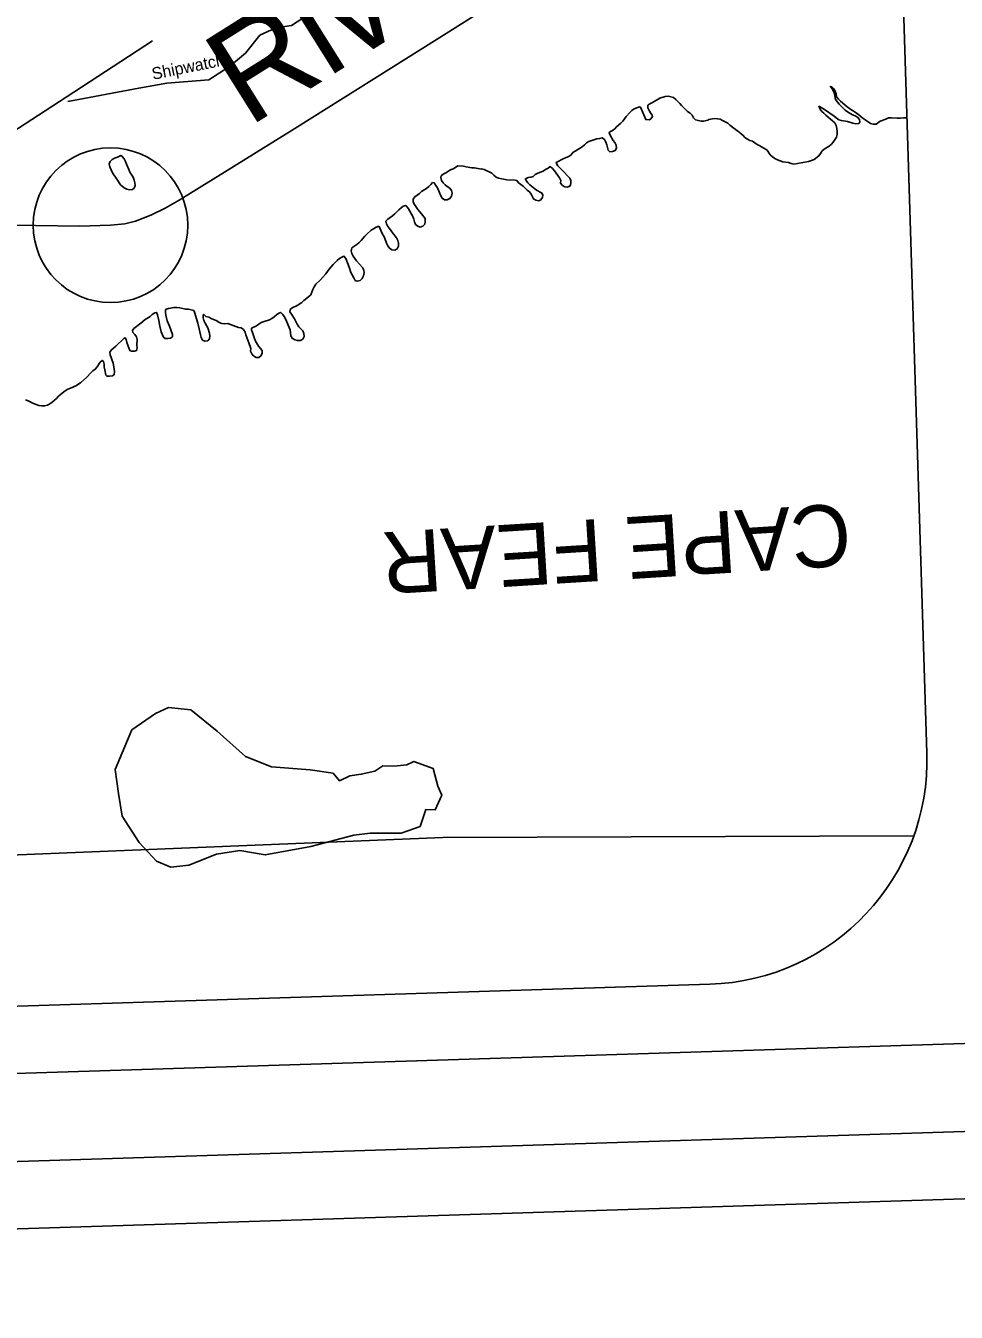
# Model space of a CAD drawing. Extents: x 2308163 to 2335412, y -96774 to 125428.
# Drawn here: x 2326385.1 to 2326488.8, y 122868.7 to 123011.9 of the extents above; entities that cross this region are included whole.
import ezdxf

# ---------------------------------------------------------------- set-up
doc = ezdxf.new("R2010")
doc.units = 0
for name, color, linetype in [('Default', 7, 'Continuous'), ('Old_Level_1', 7, 'Continuous'), ('Old_Level_10', 7, 'Continuous'), ('Old_Level_11', 7, 'Continuous'), ('Old_Level_21', 7, 'Continuous'), ('Old_Level_32', 7, 'Continuous'), ('Old_Level_35', 7, 'Continuous'), ('Old_Level_52', 7, 'Continuous'), ('Old_Level_60', 7, 'Continuous'), ('Old_Level_61', 7, 'Continuous'), ('Sheet Title CELL', 7, 'Continuous')]:
    doc.layers.add(name, color=color, linetype=linetype)

msp = doc.modelspace()

# ---------------------------------------------------------------- linework, layer by layer
at = {"layer": 'Default'}
msp.add_circle((2326394.56, 122989.68), 8.61, dxfattribs=at)
at = {"layer": 'Old_Level_1'}
for p, q in [((2326485.52, 122930.95), (2326469.35, 123444.02)), ((2325967.46, 122889.61), (2326461.32, 122905.17)), ((2326461.55, 122897.68), (2326511.53, 122899.25))]:
    msp.add_line(p, q, dxfattribs=at)
msp.add_lwpolyline([(2325967.7, 122882.11), (2326461.55, 122897.68)], dxfattribs=at)
msp.add_arc((2326460.53, 122930.16), 25, 271.8048, 1.8048, dxfattribs=at)
at = {"layer": 'Old_Level_32'}
msp.add_lwpolyline([(2326442.79, 123017.9), (2326430.97, 123010.41), (2326415.09, 123000.43), (2326407.26, 122995.59), (2326402.22, 122992.47), (2326400.63, 122991.57), (2326399.04, 122990.81), (2326397.34, 122990.12), (2326396.16, 122989.84), (2326394.56, 122989.68), (2326391.15, 122989.58), (2326383.76, 122989.68), (2326378.72, 122989.68), (2326368.32, 122989.93), (2326344.47, 122989.94), (2326334.28, 122989.96), (2326322.41, 122989.94), (2326304.33, 122990.13)], dxfattribs=at)
at = {"layer": 'Old_Level_35'}
for points in [[(2326389.8, 123003.47), (2326397.71, 123004.92), (2326400.84, 123005.51), (2326405.51, 123005.86), (2326407.8, 123007.34), (2326409.58, 123008.83), (2326411.2, 123010.84), (2326412.99, 123011.64), (2326414.72, 123011.92), (2326416.49, 123013.07), (2326421.81, 123017.37), (2326423.24, 123018.7), (2326427.44, 123020.62), (2326431.1, 123021.53), (2326433.18, 123021.98), (2326438.24, 123023.52)], [(2326399.25, 123010.22), (2326389.63, 123003.94), (2326381.94, 122998.96), (2326375.09, 122994.54), (2326368.36, 122990.11), (2326366.38, 122988.81), (2326365.92, 122988.54), (2326364.85, 122987.63), (2326364.3, 122987.24), (2326363.22, 122986.21), (2326361.41, 122984.3)]]:
    msp.add_lwpolyline(points, dxfattribs=at)
at = {"layer": 'Old_Level_52'}
msp.add_lwpolyline([(2325951.57, 122898.68), (2325973.75, 122906.28), (2326018.61, 122908.02), (2326080.35, 122909.16), (2326142.14, 122910.5), (2326204.06, 122911.8), (2326234.83, 122913.14), (2326276.91, 122915.22), (2326431.59, 122921.53), (2326484.05, 122921.69)], dxfattribs=at)
at = {"layer": 'Old_Level_60'}
for points in [[(2326464.44, 123000.14), (2326464.18, 123000.32), (2326463.95, 123000.53), (2326463.85, 123000.57), (2326463.83, 123000.65), (2326463.56, 123000.82), (2326463.32, 123001.04), (2326462.76, 123001.32), (2326462.5, 123001.49), (2326462.17, 123001.54), (2326461.84, 123001.56), (2326461.23, 123001.45), (2326461.11, 123001.39), (2326460.67, 123001.28), (2326460.36, 123001.28), (2326460.06, 123001.32), (2326459.74, 123001.43), (2326459.52, 123001.63), (2326459.37, 123001.92), (2326459.13, 123002.14), (2326458.86, 123002.33), (2326458.19, 123002.99), (2326458, 123003.24), (2326457.78, 123003.47), (2326457.53, 123003.66), (2326457.29, 123003.89), (2326456.69, 123004.05), (2326456.37, 123004.01), (2326455.75, 123003.82), (2326454.93, 123003.33), (2326454.64, 123003.19), (2326454.44, 123003.04), (2326454.42, 123002.75), (2326454.56, 123002.46), (2326454.73, 123002.19), (2326454.92, 123001.93), (2326454.93, 123001.77), (2326454.88, 123001.66), (2326454.76, 123001.53), (2326454.61, 123001.42), (2326454.19, 123001.44), (2326453.86, 123002.24), (2326453.59, 123002.84), (2326453.49, 123002.87), (2326452.91, 123002.62), (2326452.63, 123002.46), (2326452.41, 123002.24), (2326452, 123001.78), (2326451.81, 123001.54), (2326451.64, 123001.27), (2326451.43, 123001.05), (2326450.94, 123000.63), (2326450.73, 123000.4), (2326450.48, 123000.23), (2326450.2, 123000.09), (2326450.11, 122999.97), (2326450.24, 122999.69), (2326450.55, 122999.12), (2326450.76, 122998.87), (2326450.89, 122998.59), (2326450.95, 122998.27), (2326450.79, 122997.99), (2326450.49, 122997.88), (2326450.18, 122997.86), (2326450.01, 122998.05), (2326449.84, 122998.64), (2326449.73, 122998.94), (2326449.58, 122999.21), (2326449.35, 122999.39), (2326449.04, 122999.33), (2326448.73, 122999.31), (2326447.85, 122999.01), (2326447.58, 122998.85), (2326447.36, 122998.62), (2326447.12, 122998.42), (2326446.33, 122997.94), (2326446.08, 122997.76), (2326445.87, 122997.53), (2326445.63, 122997.32), (2326445.34, 122997.23), (2326445.05, 122997.11), (2326444.21, 122996.66), (2326444.23, 122996.55), (2326444.4, 122996.28), (2326444.62, 122996.05), (2326445.07, 122995.62), (2326445.52, 122995.13), (2326445.74, 122994.92), (2326445.86, 122994.64), (2326445.86, 122994.32), (2326445.77, 122994.06), (2326445.49, 122993.92), (2326445.18, 122993.94), (2326444.92, 122994.09), (2326444.71, 122994.35), (2326444.74, 122994.66), (2326444.6, 122994.95), (2326444.41, 122995.22), (2326444.21, 122995.46), (2326444.02, 122995.73)], [(2326483.29, 123001.62), (2326482.91, 123001.65), (2326482.57, 123001.6), (2326482.22, 123001.59), (2326481.56, 123001.65), (2326481.24, 123001.62), (2326480.93, 123001.49), (2326480.3, 123001.27), (2326479.85, 123000.93), (2326479.53, 123000.94), (2326479.22, 123001), (2326478.97, 123001.2), (2326478.43, 123001.57), (2326477.93, 123001.96), (2326477.69, 123002.17), (2326477.42, 123002.35), (2326477.14, 123002.49), (2326476.88, 123002.68), (2326476.62, 123002.86), (2326475.88, 123003.48), (2326475.66, 123003.73), (2326475.46, 123003.98), (2326475.41, 123004.31), (2326475.3, 123004.59), (2326475.13, 123004.86), (2326474.91, 123005.09), (2326474.76, 123005.14), (2326474.96, 123004.88), (2326475.12, 123004.61), (2326475.23, 123004.31), (2326475.33, 123003.68), (2326475.73, 123003.16), (2326476.4, 123002.49), (2326476.66, 123002.3), (2326477.23, 123001.98), (2326477.52, 123001.85), (2326477.79, 123001.7), (2326478.01, 123001.46), (2326478.04, 123001.14), (2326477.92, 123000.99), (2326477.61, 123000.98), (2326477.28, 123001.04), (2326476.66, 123001.21), (2326475.99, 123001.33), (2326475.7, 123001.43), (2326475.42, 123001.63), (2326475.19, 123001.83), (2326474.11, 123002.56), (2326473.55, 123002.89), (2326473.47, 123002.89), (2326473.61, 123002.61), (2326473.8, 123002.34), (2326474.04, 123002.15), (2326474.26, 123001.92), (2326474.77, 123001.5), (2326475.24, 123001.06), (2326475.41, 123000.77), (2326475.49, 123000.45), (2326475.53, 123000.11), (2326475.52, 122999.79), (2326475.43, 122999.47), (2326475.07, 122998.92), (2326474.87, 122998.69), (2326474.63, 122998.48), (2326474.08, 122998.14), (2326473.83, 122997.95), (2326473.67, 122997.67), (2326473.49, 122997.4), (2326472.96, 122996.99), (2326472.66, 122996.87), (2326472.33, 122996.78), (2326470.7, 122996.49), (2326470.39, 122996.56), (2326470.09, 122996.66), (2326469.46, 122996.75), (2326468.86, 122996.96), (2326468.58, 122997.1), (2326468.3, 122997.28), (2326468.07, 122997.5), (2326467.7, 122998.02), (2326466.89, 122998.52), (2326466.61, 122998.67), (2326466.09, 122999.02), (2326465.79, 122999.12), (2326465.51, 122999.27), (2326465.24, 122999.46), (2326465.05, 122999.67), (2326464.82, 122999.87), (2326464.58, 123000.06), (2326464.44, 123000.14)], [(2326397.32, 122994.09), (2326397.19, 122993.8), (2326397, 122993.65), (2326396.68, 122993.62), (2326396.37, 122993.69), (2326396.08, 122993.84), (2326395.69, 122994.19), (2326395.26, 122994.8), (2326394.78, 122995.52), (2326394.47, 122996.19), (2326394.41, 122996.5), (2326394.52, 122996.79), (2326394.73, 122997), (2326395.01, 122997.13), (2326395.32, 122997.24), (2326395.72, 122997.45), (2326395.87, 122997.34), (2326396.08, 122997.07), (2326396.23, 122996.78), (2326396.35, 122996.46), (2326396.61, 122995.88), (2326396.73, 122995.58), (2326397.08, 122995.02), (2326397.21, 122994.71), (2326397.28, 122994.41), (2326397.32, 122994.09)], [(2326444.02, 122995.73), (2326443.8, 122995.98), (2326443.56, 122996.21), (2326443.31, 122996.04), (2326443.03, 122995.88), (2326442.76, 122995.7), (2326442.15, 122995.48), (2326441.87, 122995.31), (2326441.65, 122995.1), (2326441.39, 122995.02), (2326441.08, 122994.99), (2326440.79, 122994.86), (2326440.87, 122994.65), (2326441.05, 122994.4), (2326441.28, 122994.18), (2326442.03, 122993.58), (2326442.59, 122993.3), (2326442.72, 122993.08), (2326442.67, 122992.78), (2326442.51, 122992.5), (2326442.27, 122992.41), (2326441.96, 122992.48), (2326441.68, 122992.6), (2326441.57, 122992.85), (2326441.43, 122993.12), (2326441.24, 122993.39), (2326440.98, 122993.57), (2326440.53, 122994.02), (2326440.27, 122994.2), (2326440.03, 122994.4), (2326439.84, 122994.64), (2326439.65, 122994.68), (2326438.72, 122994.72), (2326437.78, 122994.9), (2326437.51, 122995.04), (2326437.26, 122995.24), (2326437.03, 122995.46), (2326436.75, 122995.61), (2326436.47, 122995.75), (2326436.18, 122995.87), (2326435.88, 122995.96), (2326435.84, 122995.93), (2326435.12, 122996.05), (2326434.81, 122996.08), (2326434.19, 122996.18), (2326433.88, 122996.26), (2326433.26, 122996.28), (2326433.01, 122996.11), (2326432.73, 122995.97), (2326432.45, 122995.85), (2326431.91, 122995.52), (2326431.63, 122995.37), (2326431.41, 122995.16), (2326431.36, 122994.98), (2326431.43, 122994.67), (2326431.61, 122994.41), (2326431.83, 122994.18), (2326432.08, 122993.98), (2326432.35, 122993.79), (2326432.56, 122993.55), (2326432.61, 122993.23), (2326432.54, 122992.9), (2326432.38, 122992.64), (2326432.08, 122992.51), (2326431.77, 122992.51), (2326431.51, 122992.69), (2326431.36, 122992.96), (2326430.99, 122993.84), (2326430.79, 122994.11), (2326430.63, 122994.39), (2326430.45, 122994.43), (2326430.23, 122994.22), (2326430.02, 122993.98), (2326429.76, 122993.78), (2326429.22, 122993.42), (2326428.98, 122993.22), (2326428.46, 122992.84), (2326428.26, 122992.58), (2326428.26, 122992.26), (2326428.42, 122991.98), (2326428.78, 122991.42), (2326429.21, 122990.95), (2326429.61, 122990.43), (2326429.63, 122990.1), (2326429.56, 122989.78), (2326429.37, 122989.57), (2326429.06, 122989.47), (2326428.79, 122989.56), (2326428.55, 122989.77), (2326428.41, 122990.05), (2326428.34, 122990.35), (2326428.24, 122990.64), (2326427.75, 122991.5), (2326427.57, 122991.76), (2326427.42, 122991.86), (2326427.17, 122991.81), (2326426.93, 122991.6), (2326426.68, 122991.41), (2326426.23, 122990.96), (2326425.98, 122990.74)], [(2326425.98, 122990.74), (2326425.7, 122990.55), (2326425.45, 122990.36), (2326425.22, 122990.12), (2326425.29, 122989.83), (2326425.45, 122989.55), (2326425.65, 122989.31), (2326426.01, 122988.78), (2326426.41, 122988.27), (2326426.57, 122987.99), (2326426.66, 122987.68), (2326426.63, 122987.36), (2326426.5, 122987.06), (2326426.23, 122986.92), (2326425.92, 122986.94), (2326425.65, 122987.14), (2326425.45, 122987.39), (2326425.3, 122987.68), (2326425.08, 122988.3), (2326424.77, 122988.83), (2326424.52, 122989.47), (2326424.44, 122989.56), (2326424.15, 122989.45), (2326423.86, 122989.29), (2326423.61, 122989.12), (2326423.12, 122988.7), (2326422.89, 122988.46), (2326422.48, 122987.98), (2326422.25, 122987.75), (2326421.99, 122987.52), (2326421.46, 122987.15), (2326421.38, 122986.84), (2326421.45, 122986.52), (2326421.59, 122986.24), (2326421.77, 122985.97), (2326421.97, 122985.7), (2326422.63, 122984.97), (2326422.79, 122984.68), (2326422.82, 122984.38), (2326422.74, 122984.06), (2326422.58, 122983.75), (2326422.36, 122983.53), (2326422.05, 122983.45), (2326421.83, 122983.53), (2326421.66, 122983.81), (2326421.34, 122984.4), (2326421.13, 122985.02), (2326420.78, 122985.97), (2326420.57, 122986.24), (2326420.32, 122986.14), (2326420.06, 122985.96), (2326419.82, 122985.76), (2326419.35, 122985.29), (2326418.93, 122984.79), (2326418.55, 122984.25), (2326417.91, 122983.56), (2326417.44, 122983.1), (2326417.24, 122982.82), (2326417.1, 122982.53), (2326417, 122982.21), (2326416.86, 122981.94), (2326416.63, 122981.69), (2326416.11, 122981.31), (2326415.88, 122981.09), (2326415.34, 122980.76), (2326414.78, 122980.5), (2326414.57, 122980.28), (2326414.54, 122980.04), (2326414.74, 122979.78), (2326415.06, 122979.24), (2326415.36, 122978.67), (2326415.53, 122978.38), (2326415.77, 122978.15), (2326415.98, 122977.91), (2326416.09, 122977.62), (2326416.12, 122977.28), (2326415.99, 122977.01), (2326415.72, 122976.85), (2326415.39, 122976.83), (2326415.09, 122976.91), (2326414.81, 122977.1), (2326414.66, 122977.37), (2326414.59, 122978.03), (2326414.06, 122979.25), (2326413.92, 122979.52), (2326413.73, 122979.77), (2326413.52, 122979.97), (2326413.3, 122979.88), (2326413.05, 122979.69), (2326412.81, 122979.47), (2326412.55, 122979.3), (2326412.27, 122979.15), (2326411.66, 122978.97), (2326411.36, 122978.86), (2326410.83, 122978.48), (2326410.27, 122978.21), (2326410.25, 122978.02), (2326410.38, 122977.72), (2326410.6, 122977.08), (2326410.73, 122976.77)], [(2326410.73, 122976.77), (2326411.05, 122976.2), (2326411.45, 122975.72), (2326411.46, 122975.41), (2326411.32, 122975.12), (2326411.1, 122974.94), (2326410.77, 122974.95), (2326410.5, 122975.13), (2326410.29, 122975.37), (2326410.14, 122975.65), (2326410.19, 122975.97), (2326409.98, 122976.57), (2326409.63, 122977.47), (2326409.55, 122977.79), (2326409.37, 122978.06), (2326409.13, 122978.25), (2326408.83, 122978.3), (2326408.52, 122978.4), (2326407.91, 122978.64), (2326407.62, 122978.72), (2326407.29, 122978.71), (2326406.97, 122978.75), (2326406.68, 122978.85), (2326406.41, 122979.04), (2326405.79, 122979.3), (2326405.51, 122979.45), (2326405.19, 122979.53), (2326404.95, 122979.75), (2326404.88, 122979.7), (2326404.87, 122979.38), (2326404.96, 122979.07), (2326405.09, 122978.77), (2326405.41, 122978.25), (2326405.57, 122977.65), (2326405.62, 122977.33), (2326405.6, 122977.02), (2326405.39, 122976.8), (2326405.08, 122976.77), (2326404.82, 122976.9), (2326404.67, 122977.19), (2326404.57, 122977.49), (2326404.45, 122978.15), (2326404.29, 122978.78), (2326403.91, 122980.01), (2326403.83, 122980.17), (2326403.54, 122980.27), (2326403.23, 122980.33), (2326402.91, 122980.35), (2326402.28, 122980.5), (2326401.96, 122980.53), (2326401.64, 122980.52), (2326401.01, 122980.4), (2326400.7, 122980.29), (2326400.67, 122979.98), (2326400.72, 122979.67), (2326400.87, 122979.04), (2326401.14, 122978.45), (2326401.46, 122977.53), (2326401.45, 122977.26), (2326401.25, 122977.1), (2326400.95, 122977.07), (2326400.63, 122977.08), (2326400.46, 122977.21), (2326400.22, 122977.81), (2326400.05, 122978.43), (2326399.93, 122979.08), (2326399.78, 122979.71), (2326399.68, 122979.98), (2326399.49, 122979.91), (2326399.21, 122979.75), (2326398.96, 122979.53), (2326398.41, 122979.19), (2326397.94, 122978.76), (2326397.17, 122978.19), (2326397.01, 122977.97), (2326397.06, 122977.73), (2326397.27, 122977.5), (2326397.45, 122977.26), (2326397.53, 122976.96), (2326397.5, 122976.33), (2326397.54, 122976.02), (2326397.46, 122975.73), (2326397.22, 122975.65), (2326396.91, 122975.66), (2326396.73, 122975.73), (2326396.39, 122976.62), (2326396.32, 122976.95), (2326396.21, 122977.13), (2326396.06, 122977.08), (2326395.14, 122976.2), (2326394.9, 122976.01), (2326394.67, 122975.8), (2326394.47, 122975.55), (2326394.53, 122975.24), (2326394.85, 122974.31), (2326394.97, 122973.69), (2326395.01, 122973.36), (2326394.97, 122973.06), (2326394.77, 122972.9), (2326394.46, 122972.86)], [(2326394.46, 122972.86), (2326394.15, 122972.89), (2326394.04, 122972.97), (2326393.94, 122973.59), (2326393.87, 122973.91), (2326393.85, 122974.22), (2326393.76, 122974.52), (2326393.62, 122974.63), (2326393.42, 122974.44), (2326393.06, 122973.9), (2326392.85, 122973.64), (2326392.59, 122973.45), (2326392.35, 122973.23), (2326391.93, 122972.77), (2326391.23, 122972.13), (2326390.69, 122971.79), (2326390.1, 122971.53), (2326389.8, 122971.43), (2326389.51, 122971.24), (2326389, 122970.85), (2326388.76, 122970.64), (2326388.53, 122970.39), (2326388.05, 122969.99), (2326387.8, 122969.81), (2326387.53, 122969.65), (2326387.22, 122969.57), (2326386.9, 122969.58), (2326386.58, 122969.62), (2326386.28, 122969.71), (2326385.98, 122969.82), (2326385.39, 122970.12), (2326385.1, 122970.25)]]:
    msp.add_lwpolyline(points, dxfattribs=at)
at = {"layer": 'Old_Level_61'}
for points in [[(2326395.46, 122926.43), (2326395.07, 122929.09), (2326396.94, 122933.49), (2326399.57, 122935.33), (2326401.03, 122935.99), (2326403.49, 122935.71), (2326406.46, 122933.37), (2326409.6, 122930.52), (2326412.51, 122929.4), (2326416.79, 122929.05), (2326419.35, 122928.66), (2326420.08, 122927.82), (2326421.24, 122928.39), (2326422.49, 122928.55), (2326424.02, 122928.9), (2326424.9, 122929.48), (2326426.14, 122929.44), (2326427.57, 122929.59), (2326428.35, 122929.97), (2326430.51, 122929.19), (2326431.02, 122927.24), (2326431.46, 122926.21), (2326430.73, 122924.61), (2326429.69, 122924.64), (2326429.05, 122922.74), (2326426.93, 122922), (2326423.5, 122922.01), (2326421.68, 122921.77), (2326416.88, 122920.51)], [(2326416.88, 122920.51), (2326411.79, 122919.57), (2326408.95, 122920.08), (2326406.37, 122919.66), (2326403.28, 122918.44), (2326401.27, 122918.21), (2326399.67, 122918.87), (2326397.74, 122920.97), (2326395.84, 122923.88), (2326395.46, 122926.43)]]:
    msp.add_lwpolyline(points, dxfattribs=at)
at = {"layer": 'Sheet Title CELL'}
for p, q in [((2327432.54, 122910.99), (2325903.29, 122862.8)), ((2327154.94, 122909.74), (2325903.06, 122870.3))]:
    msp.add_line(p, q, dxfattribs=at)

# ---------------------------------------------------------------- texts
at = {"layer": 'Old_Level_10'}
msp.add_text('Shipwatch', height=1.333, rotation=11.3903, dxfattribs=at).set_placement((2326399.3, 123005.86))
at = {"layer": 'Old_Level_11'}
msp.add_text('River', height=10.796, rotation=32.1538, dxfattribs=at).set_placement((2326409.92, 123000.52))
at = {"layer": 'Old_Level_21'}
msp.add_text('CAPE FEAR', height=6.906, rotation=183.5695, dxfattribs=at).set_placement((2326476.82, 122958.72))

doc.saveas('drawing.dxf')
